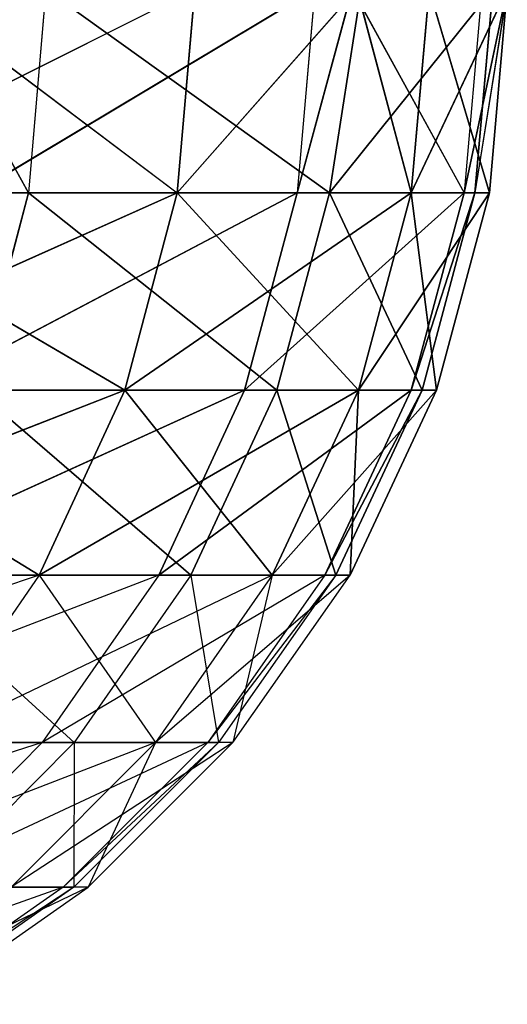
# Model space of a CAD drawing. Extents: x 7 to 15.9, y 0 to 36.5.
# Tile 596 of 656: x 11.98262 to 11.99093, y 0.00268 to 0.01948. Entities that reach past the tile are written whole.
import ezdxf

# ---------------------------------------------------------------- set-up
doc = ezdxf.new("R2010")
doc.units = 0
doc.header["$LTSCALE"] = 2.54
doc.layers.get('0').update_dxf_attribs({"color": 13, "linetype": 'CONTINUOUS'})

# ---------------------------------------------------------------- blocks, each defined once
blk = doc.blocks.new('SZCZOTKA_WC_EQULA_STL')
at = {"color": 0}
for p, q in [((11.978671, 0.016527, 22.022679), (11.985601, 0.02, 21.98683)), ((11.980694, 0.02, 21.81338), (11.9853, 0.016527, 21.841273)), ((11.980844, 0.02, 15.013945), (11.982764, 0.016527, 15.002318)), ((11.987648, 0.02, 14.856842), (11.98185, 0.016527, 14.820793)), ((11.987648, 0.02, 14.856842), (11.98185, 0.016527, 14.820793)), ((11.983063, 0.02, 15.002371), (11.982764, 0.016527, 15.002318)), ((11.983063, 0.02, 15.002371), (11.987896, 0.016527, 14.96618)), ((11.983063, 0.02, 15.002371), (11.987896, 0.016527, 14.96618)), ((11.985601, 0.02, 21.841229), (11.9853, 0.016527, 21.841273)), ((11.9853, 0.016527, 21.986787), (11.985601, 0.02, 21.98683)), ((11.9853, 0.016527, 21.986787), (11.988364, 0.02, 21.964613)), ((11.9853, 0.016527, 21.841273), (11.988364, 0.02, 21.863446)), ((11.987648, 0.02, 14.856842), (11.987346, 0.016527, 14.856879)), ((11.988287, 0.02, 14.8627), (11.987346, 0.016527, 14.856879)), ((11.990681, 0.02, 14.929774), (11.987896, 0.016527, 14.96618)), ((11.990681, 0.02, 14.929774), (11.987896, 0.016527, 14.96618)), ((11.988438, 0.02, 14.963869), (11.987896, 0.016527, 14.96618)), ((11.988438, 0.02, 14.963869), (11.987896, 0.016527, 14.96618)), ((11.988287, 0.02, 14.8627), (11.990193, 0.016527, 14.893266)), ((11.989291, 0.016527, 21.950505), (11.988364, 0.02, 21.964613)), ((11.988364, 0.02, 21.863446), (11.989291, 0.016527, 21.877554)), ((11.989291, 0.016527, 21.950505), (11.989595, 0.02, 21.950528)), ((11.989595, 0.02, 21.877533), (11.989291, 0.016527, 21.877554)), ((11.990929, 0.02, 21.91403), (11.989291, 0.016527, 21.877554)), ((11.990929, 0.02, 21.91403), (11.989291, 0.016527, 21.877554)), ((11.990626, 0.016527, 21.91403), (11.989595, 0.02, 21.950528)), ((11.990626, 0.016527, 21.91403), (11.989595, 0.02, 21.950528)), ((11.990498, 0.02, 14.893253), (11.990193, 0.016527, 14.893266)), ((11.990929, 0.02, 14.91328), (11.990193, 0.016527, 14.893266)), ((11.990929, 0.02, 14.91328), (11.990377, 0.016527, 14.929765)), ((11.990681, 0.02, 14.929774), (11.990377, 0.016527, 14.929765)), ((11.990626, 0.016527, 21.91403), (11.990929, 0.02, 21.91403)), ((11.990626, 0.016527, 21.91403), (11.990929, 0.02, 21.91403)), ((11.975008, 0.016527, 15.037984), (11.982764, 0.016527, 15.002318)), ((11.975008, 0.016527, 15.037984), (11.982764, 0.016527, 15.002318)), ((11.9853, 0.016527, 21.841273), (11.977789, 0.01316, 21.805577)), ((11.9853, 0.016527, 21.841273), (11.977789, 0.01316, 21.805577)), ((11.978671, 0.016527, 22.022679), (11.9853, 0.016527, 21.986787)), ((11.978671, 0.016527, 22.022679), (11.9853, 0.016527, 21.986787)), ((11.978671, 0.016527, 22.022679), (11.984407, 0.01316, 21.986656)), ((11.978671, 0.016527, 22.022679), (11.984407, 0.01316, 21.986656)), ((11.9853, 0.016527, 21.841273), (11.978671, 0.016527, 21.805382)), ((11.9853, 0.016527, 21.841273), (11.978671, 0.016527, 21.805382)), ((11.987346, 0.016527, 14.856879), (11.980963, 0.01316, 14.820961)), ((11.987346, 0.016527, 14.856879), (11.980963, 0.01316, 14.820961)), ((11.987346, 0.016527, 14.856879), (11.98185, 0.016527, 14.820793)), ((11.987346, 0.016527, 14.856879), (11.98185, 0.016527, 14.820793)), ((11.982764, 0.016527, 15.002318), (11.981876, 0.01316, 15.002158)), ((11.982764, 0.016527, 15.002318), (11.981876, 0.01316, 15.002158)), ((11.982764, 0.016527, 15.002318), (11.987896, 0.016527, 14.96618)), ((11.982764, 0.016527, 15.002318), (11.987896, 0.016527, 14.96618)), ((11.982764, 0.016527, 15.002318), (11.987, 0.01316, 14.966087)), ((11.982764, 0.016527, 15.002318), (11.987, 0.01316, 14.966087)), ((11.9853, 0.016527, 21.986787), (11.984407, 0.01316, 21.986656)), ((11.9853, 0.016527, 21.986787), (11.984407, 0.01316, 21.986656)), ((11.9853, 0.016527, 21.841273), (11.984407, 0.01316, 21.841405)), ((11.9853, 0.016527, 21.841273), (11.984407, 0.01316, 21.841405)), ((11.989291, 0.016527, 21.877554), (11.984407, 0.01316, 21.841405)), ((11.989291, 0.016527, 21.877554), (11.984407, 0.01316, 21.841405)), ((11.9853, 0.016527, 21.986787), (11.989291, 0.016527, 21.950505)), ((11.9853, 0.016527, 21.986787), (11.989291, 0.016527, 21.950505)), ((11.9853, 0.016527, 21.986787), (11.988393, 0.01316, 21.950439)), ((11.9853, 0.016527, 21.986787), (11.988393, 0.01316, 21.950439)), ((11.989291, 0.016527, 21.877554), (11.9853, 0.016527, 21.841273)), ((11.989291, 0.016527, 21.877554), (11.9853, 0.016527, 21.841273)), ((11.987346, 0.016527, 14.856879), (11.986449, 0.01316, 14.856981)), ((11.987346, 0.016527, 14.856879), (11.986449, 0.01316, 14.856981)), ((11.990193, 0.016527, 14.893266), (11.986449, 0.01316, 14.856981)), ((11.990193, 0.016527, 14.893266), (11.986449, 0.01316, 14.856981)), ((11.987896, 0.016527, 14.96618), (11.987, 0.01316, 14.966087)), ((11.987896, 0.016527, 14.96618), (11.987, 0.01316, 14.966087)), ((11.990193, 0.016527, 14.893266), (11.987346, 0.016527, 14.856879)), ((11.990193, 0.016527, 14.893266), (11.987346, 0.016527, 14.856879)), ((11.987896, 0.016527, 14.96618), (11.990377, 0.016527, 14.929765)), ((11.987896, 0.016527, 14.96618), (11.990377, 0.016527, 14.929765)), ((11.987896, 0.016527, 14.96618), (11.989476, 0.01316, 14.929738)), ((11.987896, 0.016527, 14.96618), (11.989476, 0.01316, 14.929738)), ((11.989291, 0.016527, 21.950505), (11.988393, 0.01316, 21.950439)), ((11.989291, 0.016527, 21.950505), (11.988393, 0.01316, 21.950439)), ((11.989291, 0.016527, 21.877554), (11.988393, 0.01316, 21.877621)), ((11.989291, 0.016527, 21.877554), (11.988393, 0.01316, 21.877621)), ((11.990626, 0.016527, 21.91403), (11.988393, 0.01316, 21.877621)), ((11.990626, 0.016527, 21.91403), (11.988393, 0.01316, 21.877621)), ((11.990626, 0.016527, 21.91403), (11.989291, 0.016527, 21.950505)), ((11.989291, 0.016527, 21.950505), (11.989723, 0.01316, 21.91403)), ((11.990626, 0.016527, 21.91403), (11.989291, 0.016527, 21.950505)), ((11.989291, 0.016527, 21.950505), (11.989723, 0.01316, 21.91403)), ((11.990626, 0.016527, 21.91403), (11.989291, 0.016527, 21.877554)), ((11.990626, 0.016527, 21.91403), (11.989291, 0.016527, 21.877554)), ((11.990193, 0.016527, 14.893266), (11.989291, 0.01316, 14.893304)), ((11.990193, 0.016527, 14.893266), (11.989291, 0.01316, 14.893304)), ((11.990377, 0.016527, 14.929765), (11.989291, 0.01316, 14.893304)), ((11.990377, 0.016527, 14.929765), (11.989291, 0.01316, 14.893304)), ((11.990377, 0.016527, 14.929765), (11.989476, 0.01316, 14.929738)), ((11.990377, 0.016527, 14.929765), (11.989476, 0.01316, 14.929738)), ((11.989723, 0.01316, 21.91403), (11.990626, 0.016527, 21.91403)), ((11.989723, 0.01316, 21.91403), (11.990626, 0.016527, 21.91403)), ((11.990377, 0.016527, 14.929765), (11.990193, 0.016527, 14.893266)), ((11.990377, 0.016527, 14.929765), (11.990193, 0.016527, 14.893266)), ((11.984407, 0.01316, 21.841405), (11.976352, 0.01, 21.805898)), ((11.984407, 0.01316, 21.841405), (11.976352, 0.01, 21.805898)), ((11.977789, 0.01316, 22.022482), (11.984407, 0.01316, 21.986656)), ((11.977789, 0.01316, 22.022482), (11.984407, 0.01316, 21.986656)), ((11.977789, 0.01316, 22.022482), (11.98295, 0.01, 21.986441)), ((11.977789, 0.01316, 22.022482), (11.98295, 0.01, 21.986441)), ((11.984407, 0.01316, 21.841405), (11.977789, 0.01316, 21.805577)), ((11.984407, 0.01316, 21.841405), (11.977789, 0.01316, 21.805577)), ((11.986449, 0.01316, 14.856981), (11.979516, 0.01, 14.821237)), ((11.986449, 0.01316, 14.856981), (11.979516, 0.01, 14.821237)), ((11.986449, 0.01316, 14.856981), (11.980963, 0.01316, 14.820961)), ((11.986449, 0.01316, 14.856981), (11.980963, 0.01316, 14.820961)), ((11.981876, 0.01316, 15.002158), (11.987, 0.01316, 14.966087)), ((11.981876, 0.01316, 15.002158), (11.987, 0.01316, 14.966087)), ((11.981876, 0.01316, 15.002158), (11.985534, 0.01, 14.965932)), ((11.981876, 0.01316, 15.002158), (11.985534, 0.01, 14.965932)), ((11.984407, 0.01316, 21.986656), (11.98295, 0.01, 21.986441)), ((11.984407, 0.01316, 21.986656), (11.98295, 0.01, 21.986441)), ((11.984407, 0.01316, 21.841405), (11.98295, 0.01, 21.84162)), ((11.984407, 0.01316, 21.841405), (11.98295, 0.01, 21.84162)), ((11.988393, 0.01316, 21.877621), (11.98295, 0.01, 21.84162)), ((11.988393, 0.01316, 21.877621), (11.98295, 0.01, 21.84162)), ((11.984407, 0.01316, 21.986656), (11.988393, 0.01316, 21.950439)), ((11.984407, 0.01316, 21.986656), (11.988393, 0.01316, 21.950439)), ((11.984407, 0.01316, 21.986656), (11.986922, 0.01, 21.950333)), ((11.984407, 0.01316, 21.986656), (11.986922, 0.01, 21.950333)), ((11.988393, 0.01316, 21.877621), (11.984407, 0.01316, 21.841405)), ((11.988393, 0.01316, 21.877621), (11.984407, 0.01316, 21.841405)), ((11.986449, 0.01316, 14.856981), (11.984986, 0.01, 14.857149)), ((11.986449, 0.01316, 14.856981), (11.984986, 0.01, 14.857149)), ((11.989291, 0.01316, 14.893304), (11.984986, 0.01, 14.857149)), ((11.989291, 0.01316, 14.893304), (11.984986, 0.01, 14.857149)), ((11.987, 0.01316, 14.966087), (11.985534, 0.01, 14.965932)), ((11.987, 0.01316, 14.966087), (11.985534, 0.01, 14.965932)), ((11.989291, 0.01316, 14.893304), (11.986449, 0.01316, 14.856981)), ((11.989291, 0.01316, 14.893304), (11.986449, 0.01316, 14.856981)), ((11.988393, 0.01316, 21.950439), (11.986922, 0.01, 21.950333)), ((11.988393, 0.01316, 21.950439), (11.986922, 0.01, 21.950333)), ((11.988393, 0.01316, 21.877621), (11.986922, 0.01, 21.877728)), ((11.988393, 0.01316, 21.877621), (11.986922, 0.01, 21.877728)), ((11.989723, 0.01316, 21.91403), (11.986922, 0.01, 21.877728)), ((11.989723, 0.01316, 21.91403), (11.986922, 0.01, 21.877728)), ((11.987, 0.01316, 14.966087), (11.989476, 0.01316, 14.929738)), ((11.987, 0.01316, 14.966087), (11.989476, 0.01316, 14.929738)), ((11.987, 0.01316, 14.966087), (11.988003, 0.01, 14.929691)), ((11.987, 0.01316, 14.966087), (11.988003, 0.01, 14.929691)), ((11.989291, 0.01316, 14.893304), (11.98782, 0.01, 14.893365)), ((11.989291, 0.01316, 14.893304), (11.98782, 0.01, 14.893365)), ((11.989476, 0.01316, 14.929738), (11.98782, 0.01, 14.893365)), ((11.989476, 0.01316, 14.929738), (11.98782, 0.01, 14.893365)), ((11.989476, 0.01316, 14.929738), (11.988003, 0.01, 14.929691)), ((11.989476, 0.01316, 14.929738), (11.988003, 0.01, 14.929691)), ((11.988249, 0.01, 21.91403), (11.989723, 0.01316, 21.91403)), ((11.988393, 0.01316, 21.950439), (11.988249, 0.01, 21.91403)), ((11.988393, 0.01316, 21.950439), (11.988249, 0.01, 21.91403)), ((11.988249, 0.01, 21.91403), (11.989723, 0.01316, 21.91403)), ((11.989723, 0.01316, 21.91403), (11.988393, 0.01316, 21.950439)), ((11.989723, 0.01316, 21.91403), (11.988393, 0.01316, 21.950439)), ((11.989723, 0.01316, 21.91403), (11.988393, 0.01316, 21.877621)), ((11.989723, 0.01316, 21.91403), (11.988393, 0.01316, 21.877621)), ((11.989476, 0.01316, 14.929738), (11.989291, 0.01316, 14.893304)), ((11.989476, 0.01316, 14.929738), (11.989291, 0.01316, 14.893304)), ((11.98295, 0.01, 21.84162), (11.9744, 0.007144, 21.806332)), ((11.976352, 0.01, 22.022162), (11.98295, 0.01, 21.986441)), ((11.98295, 0.01, 21.84162), (11.976352, 0.01, 21.805898)), ((11.984986, 0.01, 14.857149), (11.977551, 0.007144, 14.821609)), ((11.984986, 0.01, 14.857149), (11.979516, 0.01, 14.821237)), ((11.980425, 0.01, 15.001898), (11.983545, 0.007144, 14.965724)), ((11.980425, 0.01, 15.001898), (11.985534, 0.01, 14.965932)), ((11.98295, 0.01, 21.986441), (11.980972, 0.007144, 21.98615)), ((11.98295, 0.01, 21.84162), (11.980972, 0.007144, 21.84191)), ((11.986922, 0.01, 21.877728), (11.980972, 0.007144, 21.84191)), ((11.98295, 0.01, 21.986441), (11.984929, 0.007144, 21.950186)), ((11.98295, 0.01, 21.986441), (11.986922, 0.01, 21.950333)), ((11.986922, 0.01, 21.877728), (11.98295, 0.01, 21.84162)), ((11.984986, 0.01, 14.857149), (11.982999, 0.007144, 14.857378)), ((11.98782, 0.01, 14.893365), (11.982999, 0.007144, 14.857378)), ((11.985534, 0.01, 14.965932), (11.983545, 0.007144, 14.965724)), ((11.986922, 0.01, 21.950333), (11.984929, 0.007144, 21.950186)), ((11.986922, 0.01, 21.877728), (11.984929, 0.007144, 21.877875)), ((11.988249, 0.01, 21.91403), (11.984929, 0.007144, 21.877875)), ((11.98782, 0.01, 14.893365), (11.984986, 0.01, 14.857149)), ((11.985534, 0.01, 14.965932), (11.986005, 0.007144, 14.929626)), ((11.985534, 0.01, 14.965932), (11.988003, 0.01, 14.929691)), ((11.98782, 0.01, 14.893365), (11.985822, 0.007144, 14.893448)), ((11.988003, 0.01, 14.929691), (11.985822, 0.007144, 14.893448)), ((11.988003, 0.01, 14.929691), (11.986005, 0.007144, 14.929626)), ((11.98625, 0.007144, 21.91403), (11.988249, 0.01, 21.91403)), ((11.986922, 0.01, 21.950333), (11.98625, 0.007144, 21.91403)), ((11.988249, 0.01, 21.91403), (11.986922, 0.01, 21.950333)), ((11.988249, 0.01, 21.91403), (11.986922, 0.01, 21.877728)), ((11.988003, 0.01, 14.929691), (11.98782, 0.01, 14.893365)), ((11.982999, 0.007144, 14.857378), (11.97513, 0.004679, 14.82207)), ((11.982999, 0.007144, 14.857378), (11.977551, 0.007144, 14.821609)), ((11.978457, 0.007144, 15.001544), (11.983545, 0.007144, 14.965724)), ((11.984929, 0.007144, 21.877875), (11.978532, 0.004679, 21.84227)), ((11.982999, 0.007144, 14.857378), (11.98055, 0.004679, 14.85766)), ((11.985822, 0.007144, 14.893448), (11.98055, 0.004679, 14.85766)), ((11.980972, 0.007144, 21.98615), (11.984929, 0.007144, 21.950186)), ((11.984929, 0.007144, 21.877875), (11.980972, 0.007144, 21.84191)), ((11.983545, 0.007144, 14.965724), (11.981093, 0.004679, 14.965468)), ((11.984929, 0.007144, 21.950186), (11.98247, 0.004679, 21.950006)), ((11.984929, 0.007144, 21.877875), (11.98247, 0.004679, 21.878055)), ((11.98625, 0.007144, 21.91403), (11.98247, 0.004679, 21.878055)), ((11.985822, 0.007144, 14.893448), (11.982999, 0.007144, 14.857378)), ((11.985822, 0.007144, 14.893448), (11.983359, 0.004679, 14.89355)), ((11.986005, 0.007144, 14.929626), (11.983359, 0.004679, 14.89355)), ((11.986005, 0.007144, 14.929626), (11.98354, 0.004679, 14.929549)), ((11.983545, 0.007144, 14.965724), (11.98354, 0.004679, 14.929549)), ((11.983545, 0.007144, 14.965724), (11.986005, 0.007144, 14.929626)), ((11.983785, 0.004679, 21.91403), (11.98625, 0.007144, 21.91403)), ((11.984929, 0.007144, 21.950186), (11.983785, 0.004679, 21.91403)), ((11.98625, 0.007144, 21.91403), (11.984929, 0.007144, 21.950186)), ((11.98625, 0.007144, 21.91403), (11.984929, 0.007144, 21.877875)), ((11.986005, 0.007144, 14.929626), (11.985822, 0.007144, 14.893448)), ((11.983359, 0.004679, 14.89355), (11.977714, 0.00268, 14.857986)), ((11.983785, 0.004679, 21.91403), (11.979622, 0.00268, 21.878262)), ((11.983359, 0.004679, 14.89355), (11.980506, 0.00268, 14.893669)), ((11.98354, 0.004679, 14.929549), (11.980506, 0.00268, 14.893669)), ((11.983359, 0.004679, 14.89355), (11.98055, 0.004679, 14.85766)), ((11.98354, 0.004679, 14.929549), (11.980686, 0.00268, 14.92946)), ((11.98093, 0.00268, 21.91403), (11.983785, 0.004679, 21.91403)), ((11.981093, 0.004679, 14.965468), (11.98354, 0.004679, 14.929549)), ((11.983785, 0.004679, 21.91403), (11.98247, 0.004679, 21.950006)), ((11.983785, 0.004679, 21.91403), (11.98247, 0.004679, 21.878055)), ((11.98354, 0.004679, 14.929549), (11.983359, 0.004679, 14.89355))]:
    blk.add_line(p, q, dxfattribs=at)
mesh = blk.add_polyface(dxfattribs=at)
corners = [(11.980844, 0.02, 15.013945), (11.975008, 0.016527, 15.037984), (11.982764, 0.016527, 15.002318)]
mesh.append_faces([[corners[k] for k in face] for face in [(0, 1, 2)]], dxfattribs={"color": 0})
mesh = blk.add_polyface(dxfattribs=at)
corners = [(11.985601, 0.02, 21.98683), (11.978671, 0.016527, 22.022679), (11.9853, 0.016527, 21.986787)]
mesh.append_faces([[corners[k] for k in face] for face in [(0, 1, 2)]], dxfattribs={"color": 0})
mesh = blk.add_polyface(dxfattribs=at)
corners = [(11.980694, 0.02, 21.81338), (11.9853, 0.016527, 21.841273), (11.978671, 0.016527, 21.805382)]
mesh.append_faces([[corners[k] for k in face] for face in [(0, 1, 2)]], dxfattribs={"color": 0})
mesh = blk.add_polyface(dxfattribs=at)
corners = [(11.987648, 0.02, 14.856842), (11.98185, 0.016527, 14.820793), (11.982148, 0.02, 14.820737)]
mesh.append_faces([[corners[k] for k in face] for face in [(0, 1, 2)]], dxfattribs={"color": 0})
mesh = blk.add_polyface(dxfattribs=at)
corners = [(11.987648, 0.02, 14.856842), (11.987346, 0.016527, 14.856879), (11.98185, 0.016527, 14.820793)]
mesh.append_faces([[corners[k] for k in face] for face in [(0, 1, 2)]], dxfattribs={"color": 0})
mesh = blk.add_polyface(dxfattribs=at)
corners = [(11.983063, 0.02, 15.002371), (11.982764, 0.016527, 15.002318), (11.987896, 0.016527, 14.96618)]
mesh.append_faces([[corners[k] for k in face] for face in [(0, 1, 2)]], dxfattribs={"color": 0})
mesh = blk.add_polyface(dxfattribs=at)
corners = [(11.983063, 0.02, 15.002371), (11.987896, 0.016527, 14.96618), (11.988438, 0.02, 14.963869)]
mesh.append_faces([[corners[k] for k in face] for face in [(0, 1, 2)]], dxfattribs={"color": 0})
mesh = blk.add_polyface(dxfattribs=at)
corners = [(11.988364, 0.02, 21.964613), (11.9853, 0.016527, 21.986787), (11.989291, 0.016527, 21.950505)]
mesh.append_faces([[corners[k] for k in face] for face in [(0, 1, 2)]], dxfattribs={"color": 0})
mesh = blk.add_polyface(dxfattribs=at)
corners = [(11.988364, 0.02, 21.863446), (11.989291, 0.016527, 21.877554), (11.9853, 0.016527, 21.841273)]
mesh.append_faces([[corners[k] for k in face] for face in [(0, 1, 2)]], dxfattribs={"color": 0})
mesh = blk.add_polyface(dxfattribs=at)
corners = [(11.988287, 0.02, 14.8627), (11.990193, 0.016527, 14.893266), (11.987346, 0.016527, 14.856879)]
mesh.append_faces([[corners[k] for k in face] for face in [(0, 1, 2)]], dxfattribs={"color": 0})
mesh = blk.add_polyface(dxfattribs=at)
corners = [(11.990681, 0.02, 14.929774), (11.987896, 0.016527, 14.96618), (11.990377, 0.016527, 14.929765)]
mesh.append_faces([[corners[k] for k in face] for face in [(0, 1, 2)]], dxfattribs={"color": 0})
mesh = blk.add_polyface(dxfattribs=at)
corners = [(11.988438, 0.02, 14.963869), (11.987896, 0.016527, 14.96618), (11.990681, 0.02, 14.929774)]
mesh.append_faces([[corners[k] for k in face] for face in [(0, 1, 2)]], dxfattribs={"color": 0})
mesh = blk.add_polyface(dxfattribs=at)
corners = [(11.989595, 0.02, 21.950528), (11.989291, 0.016527, 21.950505), (11.990626, 0.016527, 21.91403)]
mesh.append_faces([[corners[k] for k in face] for face in [(0, 1, 2)]], dxfattribs={"color": 0})
mesh = blk.add_polyface(dxfattribs=at)
corners = [(11.990929, 0.02, 21.91403), (11.989291, 0.016527, 21.877554), (11.989595, 0.02, 21.877533)]
mesh.append_faces([[corners[k] for k in face] for face in [(0, 1, 2)]], dxfattribs={"color": 0})
mesh = blk.add_polyface(dxfattribs=at)
corners = [(11.990929, 0.02, 21.91403), (11.990626, 0.016527, 21.91403), (11.989291, 0.016527, 21.877554)]
mesh.append_faces([[corners[k] for k in face] for face in [(0, 1, 2)]], dxfattribs={"color": 0})
mesh = blk.add_polyface(dxfattribs=at)
corners = [(11.989595, 0.02, 21.950528), (11.990626, 0.016527, 21.91403), (11.990929, 0.02, 21.91403)]
mesh.append_faces([[corners[k] for k in face] for face in [(0, 1, 2)]], dxfattribs={"color": 0})
mesh = blk.add_polyface(dxfattribs=at)
corners = [(11.990929, 0.02, 14.91328), (11.990377, 0.016527, 14.929765), (11.990193, 0.016527, 14.893266)]
mesh.append_faces([[corners[k] for k in face] for face in [(0, 1, 2)]], dxfattribs={"color": 0})
mesh = blk.add_polyface(dxfattribs=at)
corners = [(11.975008, 0.016527, 15.037984), (11.981876, 0.01316, 15.002158), (11.982764, 0.016527, 15.002318)]
mesh.append_faces([[corners[k] for k in face] for face in [(0, 1, 2)]], dxfattribs={"color": 0})
mesh = blk.add_polyface(dxfattribs=at)
corners = [(11.978671, 0.016527, 22.022679), (11.977789, 0.01316, 22.022482), (11.984407, 0.01316, 21.986656)]
mesh.append_faces([[corners[k] for k in face] for face in [(0, 1, 2)]], dxfattribs={"color": 0})
mesh = blk.add_polyface(dxfattribs=at)
corners = [(11.9853, 0.016527, 21.841273), (11.977789, 0.01316, 21.805577), (11.978671, 0.016527, 21.805382)]
mesh.append_faces([[corners[k] for k in face] for face in [(0, 1, 2)]], dxfattribs={"color": 0})
mesh = blk.add_polyface(dxfattribs=at)
corners = [(11.9853, 0.016527, 21.841273), (11.984407, 0.01316, 21.841405), (11.977789, 0.01316, 21.805577)]
mesh.append_faces([[corners[k] for k in face] for face in [(0, 1, 2)]], dxfattribs={"color": 0})
mesh = blk.add_polyface(dxfattribs=at)
corners = [(11.978671, 0.016527, 22.022679), (11.984407, 0.01316, 21.986656), (11.9853, 0.016527, 21.986787)]
mesh.append_faces([[corners[k] for k in face] for face in [(0, 1, 2)]], dxfattribs={"color": 0})
mesh = blk.add_polyface(dxfattribs=at)
corners = [(11.987346, 0.016527, 14.856879), (11.980963, 0.01316, 14.820961), (11.98185, 0.016527, 14.820793)]
mesh.append_faces([[corners[k] for k in face] for face in [(0, 1, 2)]], dxfattribs={"color": 0})
mesh = blk.add_polyface(dxfattribs=at)
corners = [(11.987346, 0.016527, 14.856879), (11.986449, 0.01316, 14.856981), (11.980963, 0.01316, 14.820961)]
mesh.append_faces([[corners[k] for k in face] for face in [(0, 1, 2)]], dxfattribs={"color": 0})
mesh = blk.add_polyface(dxfattribs=at)
corners = [(11.982764, 0.016527, 15.002318), (11.981876, 0.01316, 15.002158), (11.987, 0.01316, 14.966087)]
mesh.append_faces([[corners[k] for k in face] for face in [(0, 1, 2)]], dxfattribs={"color": 0})
mesh = blk.add_polyface(dxfattribs=at)
corners = [(11.982764, 0.016527, 15.002318), (11.987, 0.01316, 14.966087), (11.987896, 0.016527, 14.96618)]
mesh.append_faces([[corners[k] for k in face] for face in [(0, 1, 2)]], dxfattribs={"color": 0})
mesh = blk.add_polyface(dxfattribs=at)
corners = [(11.9853, 0.016527, 21.986787), (11.984407, 0.01316, 21.986656), (11.988393, 0.01316, 21.950439)]
mesh.append_faces([[corners[k] for k in face] for face in [(0, 1, 2)]], dxfattribs={"color": 0})
mesh = blk.add_polyface(dxfattribs=at)
corners = [(11.989291, 0.016527, 21.877554), (11.984407, 0.01316, 21.841405), (11.9853, 0.016527, 21.841273)]
mesh.append_faces([[corners[k] for k in face] for face in [(0, 1, 2)]], dxfattribs={"color": 0})
mesh = blk.add_polyface(dxfattribs=at)
corners = [(11.989291, 0.016527, 21.877554), (11.988393, 0.01316, 21.877621), (11.984407, 0.01316, 21.841405)]
mesh.append_faces([[corners[k] for k in face] for face in [(0, 1, 2)]], dxfattribs={"color": 0})
mesh = blk.add_polyface(dxfattribs=at)
corners = [(11.9853, 0.016527, 21.986787), (11.988393, 0.01316, 21.950439), (11.989291, 0.016527, 21.950505)]
mesh.append_faces([[corners[k] for k in face] for face in [(0, 1, 2)]], dxfattribs={"color": 0})
mesh = blk.add_polyface(dxfattribs=at)
corners = [(11.990193, 0.016527, 14.893266), (11.986449, 0.01316, 14.856981), (11.987346, 0.016527, 14.856879)]
mesh.append_faces([[corners[k] for k in face] for face in [(0, 1, 2)]], dxfattribs={"color": 0})
mesh = blk.add_polyface(dxfattribs=at)
corners = [(11.990193, 0.016527, 14.893266), (11.989291, 0.01316, 14.893304), (11.986449, 0.01316, 14.856981)]
mesh.append_faces([[corners[k] for k in face] for face in [(0, 1, 2)]], dxfattribs={"color": 0})
mesh = blk.add_polyface(dxfattribs=at)
corners = [(11.987896, 0.016527, 14.96618), (11.987, 0.01316, 14.966087), (11.989476, 0.01316, 14.929738)]
mesh.append_faces([[corners[k] for k in face] for face in [(0, 1, 2)]], dxfattribs={"color": 0})
mesh = blk.add_polyface(dxfattribs=at)
corners = [(11.987896, 0.016527, 14.96618), (11.989476, 0.01316, 14.929738), (11.990377, 0.016527, 14.929765)]
mesh.append_faces([[corners[k] for k in face] for face in [(0, 1, 2)]], dxfattribs={"color": 0})
mesh = blk.add_polyface(dxfattribs=at)
corners = [(11.989291, 0.016527, 21.950505), (11.988393, 0.01316, 21.950439), (11.989723, 0.01316, 21.91403)]
mesh.append_faces([[corners[k] for k in face] for face in [(0, 1, 2)]], dxfattribs={"color": 0})
mesh = blk.add_polyface(dxfattribs=at)
corners = [(11.990626, 0.016527, 21.91403), (11.988393, 0.01316, 21.877621), (11.989291, 0.016527, 21.877554)]
mesh.append_faces([[corners[k] for k in face] for face in [(0, 1, 2)]], dxfattribs={"color": 0})
mesh = blk.add_polyface(dxfattribs=at)
corners = [(11.990626, 0.016527, 21.91403), (11.989723, 0.01316, 21.91403), (11.988393, 0.01316, 21.877621)]
mesh.append_faces([[corners[k] for k in face] for face in [(0, 1, 2)]], dxfattribs={"color": 0})
mesh = blk.add_polyface(dxfattribs=at)
corners = [(11.989291, 0.016527, 21.950505), (11.989723, 0.01316, 21.91403), (11.990626, 0.016527, 21.91403)]
mesh.append_faces([[corners[k] for k in face] for face in [(0, 1, 2)]], dxfattribs={"color": 0})
mesh = blk.add_polyface(dxfattribs=at)
corners = [(11.990377, 0.016527, 14.929765), (11.989291, 0.01316, 14.893304), (11.990193, 0.016527, 14.893266)]
mesh.append_faces([[corners[k] for k in face] for face in [(0, 1, 2)]], dxfattribs={"color": 0})
mesh = blk.add_polyface(dxfattribs=at)
corners = [(11.990377, 0.016527, 14.929765), (11.989476, 0.01316, 14.929738), (11.989291, 0.01316, 14.893304)]
mesh.append_faces([[corners[k] for k in face] for face in [(0, 1, 2)]], dxfattribs={"color": 0})
mesh = blk.add_polyface(dxfattribs=at)
corners = [(11.977789, 0.01316, 22.022482), (11.976352, 0.01, 22.022162), (11.98295, 0.01, 21.986441)]
mesh.append_faces([[corners[k] for k in face] for face in [(0, 1, 2)]], dxfattribs={"color": 0})
mesh = blk.add_polyface(dxfattribs=at)
corners = [(11.984407, 0.01316, 21.841405), (11.976352, 0.01, 21.805898), (11.977789, 0.01316, 21.805577)]
mesh.append_faces([[corners[k] for k in face] for face in [(0, 1, 2)]], dxfattribs={"color": 0})
mesh = blk.add_polyface(dxfattribs=at)
corners = [(11.984407, 0.01316, 21.841405), (11.98295, 0.01, 21.84162), (11.976352, 0.01, 21.805898)]
mesh.append_faces([[corners[k] for k in face] for face in [(0, 1, 2)]], dxfattribs={"color": 0})
mesh = blk.add_polyface(dxfattribs=at)
corners = [(11.977789, 0.01316, 22.022482), (11.98295, 0.01, 21.986441), (11.984407, 0.01316, 21.986656)]
mesh.append_faces([[corners[k] for k in face] for face in [(0, 1, 2)]], dxfattribs={"color": 0})
mesh = blk.add_polyface(dxfattribs=at)
corners = [(11.986449, 0.01316, 14.856981), (11.979516, 0.01, 14.821237), (11.980963, 0.01316, 14.820961)]
mesh.append_faces([[corners[k] for k in face] for face in [(0, 1, 2)]], dxfattribs={"color": 0})
mesh = blk.add_polyface(dxfattribs=at)
corners = [(11.986449, 0.01316, 14.856981), (11.984986, 0.01, 14.857149), (11.979516, 0.01, 14.821237)]
mesh.append_faces([[corners[k] for k in face] for face in [(0, 1, 2)]], dxfattribs={"color": 0})
mesh = blk.add_polyface(dxfattribs=at)
corners = [(11.981876, 0.01316, 15.002158), (11.980425, 0.01, 15.001898), (11.985534, 0.01, 14.965932)]
mesh.append_faces([[corners[k] for k in face] for face in [(0, 1, 2)]], dxfattribs={"color": 0})
mesh = blk.add_polyface(dxfattribs=at)
corners = [(11.981876, 0.01316, 15.002158), (11.985534, 0.01, 14.965932), (11.987, 0.01316, 14.966087)]
mesh.append_faces([[corners[k] for k in face] for face in [(0, 1, 2)]], dxfattribs={"color": 0})
mesh = blk.add_polyface(dxfattribs=at)
corners = [(11.984407, 0.01316, 21.986656), (11.98295, 0.01, 21.986441), (11.986922, 0.01, 21.950333)]
mesh.append_faces([[corners[k] for k in face] for face in [(0, 1, 2)]], dxfattribs={"color": 0})
mesh = blk.add_polyface(dxfattribs=at)
corners = [(11.988393, 0.01316, 21.877621), (11.98295, 0.01, 21.84162), (11.984407, 0.01316, 21.841405)]
mesh.append_faces([[corners[k] for k in face] for face in [(0, 1, 2)]], dxfattribs={"color": 0})
mesh = blk.add_polyface(dxfattribs=at)
corners = [(11.988393, 0.01316, 21.877621), (11.986922, 0.01, 21.877728), (11.98295, 0.01, 21.84162)]
mesh.append_faces([[corners[k] for k in face] for face in [(0, 1, 2)]], dxfattribs={"color": 0})
mesh = blk.add_polyface(dxfattribs=at)
corners = [(11.984407, 0.01316, 21.986656), (11.986922, 0.01, 21.950333), (11.988393, 0.01316, 21.950439)]
mesh.append_faces([[corners[k] for k in face] for face in [(0, 1, 2)]], dxfattribs={"color": 0})
mesh = blk.add_polyface(dxfattribs=at)
corners = [(11.989291, 0.01316, 14.893304), (11.984986, 0.01, 14.857149), (11.986449, 0.01316, 14.856981)]
mesh.append_faces([[corners[k] for k in face] for face in [(0, 1, 2)]], dxfattribs={"color": 0})
mesh = blk.add_polyface(dxfattribs=at)
corners = [(11.989291, 0.01316, 14.893304), (11.98782, 0.01, 14.893365), (11.984986, 0.01, 14.857149)]
mesh.append_faces([[corners[k] for k in face] for face in [(0, 1, 2)]], dxfattribs={"color": 0})
mesh = blk.add_polyface(dxfattribs=at)
corners = [(11.987, 0.01316, 14.966087), (11.985534, 0.01, 14.965932), (11.988003, 0.01, 14.929691)]
mesh.append_faces([[corners[k] for k in face] for face in [(0, 1, 2)]], dxfattribs={"color": 0})
mesh = blk.add_polyface(dxfattribs=at)
corners = [(11.988393, 0.01316, 21.950439), (11.986922, 0.01, 21.950333), (11.988249, 0.01, 21.91403)]
mesh.append_faces([[corners[k] for k in face] for face in [(0, 1, 2)]], dxfattribs={"color": 0})
mesh = blk.add_polyface(dxfattribs=at)
corners = [(11.989723, 0.01316, 21.91403), (11.986922, 0.01, 21.877728), (11.988393, 0.01316, 21.877621)]
mesh.append_faces([[corners[k] for k in face] for face in [(0, 1, 2)]], dxfattribs={"color": 0})
mesh = blk.add_polyface(dxfattribs=at)
corners = [(11.989723, 0.01316, 21.91403), (11.988249, 0.01, 21.91403), (11.986922, 0.01, 21.877728)]
mesh.append_faces([[corners[k] for k in face] for face in [(0, 1, 2)]], dxfattribs={"color": 0})
mesh = blk.add_polyface(dxfattribs=at)
corners = [(11.987, 0.01316, 14.966087), (11.988003, 0.01, 14.929691), (11.989476, 0.01316, 14.929738)]
mesh.append_faces([[corners[k] for k in face] for face in [(0, 1, 2)]], dxfattribs={"color": 0})
mesh = blk.add_polyface(dxfattribs=at)
corners = [(11.989476, 0.01316, 14.929738), (11.98782, 0.01, 14.893365), (11.989291, 0.01316, 14.893304)]
mesh.append_faces([[corners[k] for k in face] for face in [(0, 1, 2)]], dxfattribs={"color": 0})
mesh = blk.add_polyface(dxfattribs=at)
corners = [(11.989476, 0.01316, 14.929738), (11.988003, 0.01, 14.929691), (11.98782, 0.01, 14.893365)]
mesh.append_faces([[corners[k] for k in face] for face in [(0, 1, 2)]], dxfattribs={"color": 0})
mesh = blk.add_polyface(dxfattribs=at)
corners = [(11.988393, 0.01316, 21.950439), (11.988249, 0.01, 21.91403), (11.989723, 0.01316, 21.91403)]
mesh.append_faces([[corners[k] for k in face] for face in [(0, 1, 2)]], dxfattribs={"color": 0})

msp = doc.modelspace()

# ---------------------------------------------------------------- block references
at = {"color": 0}
msp.add_blockref('SZCZOTKA_WC_EQULA_STL', (0, 0), dxfattribs=at)

doc.saveas('drawing.dxf')
